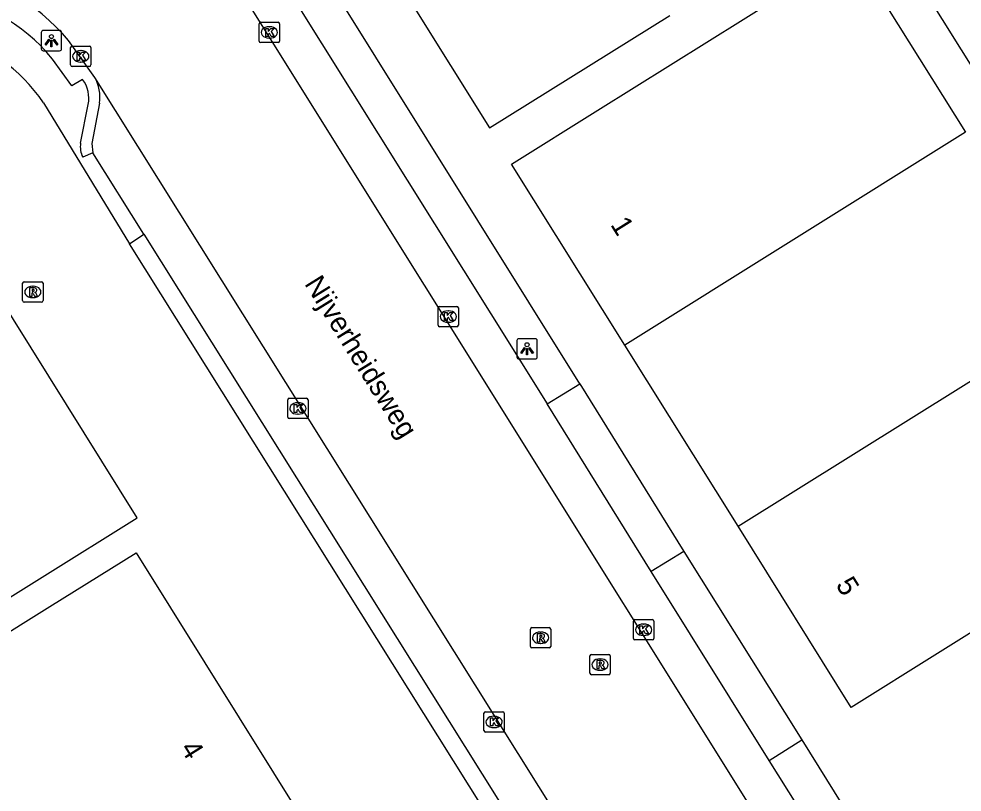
# Model space of a CAD drawing. Extents: x 158461 to 159795, y 387220 to 388672.
# Drawn here: x 158716.21 to 158762.56, y 387821.12 to 387859.14 of the extents above; entities that cross this region are included whole.
import ezdxf

# ---------------------------------------------------------------- set-up
doc = ezdxf.new("R2010")
doc.units = 0
for name, color, linetype in [('IMGEO_Kolk', 7, 'Continuous'), ('IMGEO_Lichtpunt', 7, 'Continuous'), ('IMGEO_Openbare_ruimte_label', 7, 'Continuous'), ('IMGEO_Pand', 7, 'Continuous'), ('IMGEO_Pand_nummerreeks', 7, 'Continuous'), ('IMGEO_Rijbaan_lokaal_gesloten', 7, 'Continuous'), ('IMGEO_Rioolput', 7, 'Continuous'), ('IMGEO_Voetpad_open', 7, 'Continuous')]:
    doc.layers.add(name, color=color, linetype=linetype)

msp = doc.modelspace()

# ---------------------------------------------------------------- linework, layer by layer
at = {"layer": 'IMGEO_Kolk'}
for p, q in [((158728.016, 387858.05), (158728.016, 387858.902)), ((158728.091, 387858.976), (158728.943, 387858.976)), ((158728.504, 387858.756), (158728.529, 387858.756)), ((158729.017, 387858.902), (158729.017, 387858.05)), ((158728.527, 387858.196), (158728.502, 387858.196)), ((158718.751, 387856.875), (158718.751, 387857.727)), ((158718.826, 387857.801), (158719.678, 387857.801)), ((158719.752, 387857.727), (158719.752, 387856.875)), ((158728.943, 387857.976), (158728.091, 387857.976)), ((158719.239, 387857.581), (158719.264, 387857.581)), ((158719.678, 387856.801), (158718.826, 387856.801)), ((158719.262, 387857.021), (158719.237, 387857.021)), ((158736.808, 387844.08), (158736.808, 387844.932)), ((158736.883, 387845.006), (158737.735, 387845.006)), ((158737.296, 387844.786), (158737.321, 387844.786)), ((158737.809, 387844.932), (158737.809, 387844.08)), ((158737.319, 387844.226), (158737.294, 387844.226)), ((158737.735, 387844.006), (158736.883, 387844.006)), ((158729.494, 387840.487), (158730.346, 387840.487)), ((158729.419, 387839.561), (158729.419, 387840.413)), ((158729.907, 387840.267), (158729.932, 387840.267)), ((158730.42, 387840.413), (158730.42, 387839.561)), ((158729.93, 387839.707), (158729.905, 387839.707)), ((158730.346, 387839.487), (158729.494, 387839.487)), ((158746.408, 387828.68), (158746.408, 387829.532)), ((158746.483, 387829.606), (158747.335, 387829.606)), ((158746.896, 387829.386), (158746.921, 387829.386)), ((158747.409, 387829.532), (158747.409, 387828.68)), ((158747.335, 387828.606), (158746.483, 387828.606)), ((158746.919, 387828.826), (158746.894, 387828.826)), ((158739.061, 387824.15), (158739.061, 387825.002)), ((158739.136, 387825.076), (158739.988, 387825.076)), ((158739.549, 387824.856), (158739.574, 387824.856)), ((158740.062, 387825.002), (158740.062, 387824.15)), ((158739.572, 387824.296), (158739.547, 387824.296)), ((158739.988, 387824.076), (158739.136, 387824.076))]:
    msp.add_line(p, q, dxfattribs=at)
for points in [[(158728.016, 387858.05), (158728.016, 387858.902)], [(158728.091, 387858.976), (158728.943, 387858.976)], [(158728.337, 387858.676), (158728.46, 387858.676), (158728.46, 387858.525), (158728.59, 387858.676), (158728.754, 387858.676), (158728.608, 387858.525), (158728.761, 387858.276), (158728.609, 387858.276), (158728.524, 387858.44), (158728.46, 387858.373), (158728.46, 387858.276), (158728.337, 387858.276), (158728.337, 387858.676)], [(158729.017, 387858.902), (158729.017, 387858.05)], [(158718.751, 387856.875), (158718.751, 387857.727)], [(158718.826, 387857.801), (158719.678, 387857.801)], [(158719.752, 387857.727), (158719.752, 387856.875)], [(158728.943, 387857.976), (158728.091, 387857.976)], [(158719.072, 387857.501), (158719.195, 387857.501), (158719.195, 387857.35), (158719.325, 387857.501), (158719.489, 387857.501), (158719.343, 387857.35), (158719.496, 387857.101), (158719.344, 387857.101), (158719.259, 387857.265), (158719.195, 387857.198), (158719.195, 387857.101), (158719.072, 387857.101), (158719.072, 387857.501)], [(158719.678, 387856.801), (158718.826, 387856.801)], [(158736.808, 387844.08), (158736.808, 387844.932)], [(158736.883, 387845.006), (158737.735, 387845.006)], [(158737.129, 387844.706), (158737.252, 387844.706), (158737.252, 387844.555), (158737.382, 387844.706), (158737.546, 387844.706), (158737.4, 387844.555), (158737.553, 387844.306), (158737.401, 387844.306), (158737.316, 387844.47), (158737.252, 387844.403), (158737.252, 387844.306), (158737.129, 387844.306), (158737.129, 387844.706)], [(158737.809, 387844.932), (158737.809, 387844.08)], [(158737.735, 387844.006), (158736.883, 387844.006)], [(158729.494, 387840.487), (158730.346, 387840.487)], [(158729.419, 387839.561), (158729.419, 387840.413)], [(158729.74, 387840.187), (158729.863, 387840.187), (158729.863, 387840.036), (158729.993, 387840.187), (158730.157, 387840.187), (158730.011, 387840.036), (158730.164, 387839.787), (158730.012, 387839.787), (158729.927, 387839.951), (158729.863, 387839.884), (158729.863, 387839.787), (158729.74, 387839.787), (158729.74, 387840.187)], [(158730.42, 387840.413), (158730.42, 387839.561)], [(158730.346, 387839.487), (158729.494, 387839.487)], [(158746.408, 387828.68), (158746.408, 387829.532)], [(158746.483, 387829.606), (158747.335, 387829.606)], [(158747.409, 387829.532), (158747.409, 387828.68)], [(158746.729, 387829.306), (158746.852, 387829.306), (158746.852, 387829.155), (158746.982, 387829.306), (158747.146, 387829.306), (158747, 387829.155), (158747.153, 387828.906), (158747.001, 387828.906), (158746.916, 387829.07), (158746.852, 387829.003), (158746.852, 387828.906), (158746.729, 387828.906), (158746.729, 387829.306)], [(158747.335, 387828.606), (158746.483, 387828.606)], [(158739.061, 387824.15), (158739.061, 387825.002)], [(158739.136, 387825.076), (158739.988, 387825.076)], [(158739.382, 387824.776), (158739.505, 387824.776), (158739.505, 387824.625), (158739.635, 387824.776), (158739.799, 387824.776), (158739.653, 387824.625), (158739.806, 387824.376), (158739.654, 387824.376), (158739.569, 387824.54), (158739.505, 387824.473), (158739.505, 387824.376), (158739.382, 387824.376), (158739.382, 387824.776)], [(158740.062, 387825.002), (158740.062, 387824.15)], [(158739.988, 387824.076), (158739.136, 387824.076)]]:
    msp.add_lwpolyline(points, dxfattribs=at)
for centre, start, end in [((158728.093, 387858.9), 91.552, 178.448), ((158728.093, 387858.9), 91.552, 178.448), ((158728.941, 387858.9), 1.552, 88.448), ((158728.941, 387858.9), 1.552, 88.448), ((158718.828, 387857.725), 91.552, 178.448), ((158718.828, 387857.725), 91.552, 178.448), ((158719.676, 387857.725), 1.552, 88.448), ((158719.676, 387857.725), 1.552, 88.448), ((158728.093, 387858.052), 181.552, 268.448), ((158728.093, 387858.052), 181.552, 268.448), ((158728.941, 387858.052), 271.552, 358.448), ((158728.941, 387858.052), 271.552, 358.448), ((158718.828, 387856.877), 181.552, 268.448), ((158718.828, 387856.877), 181.552, 268.448), ((158719.676, 387856.877), 271.552, 358.448), ((158719.676, 387856.877), 271.552, 358.448), ((158736.885, 387844.93), 91.552, 178.448), ((158736.885, 387844.93), 91.552, 178.448), ((158737.733, 387844.93), 1.552, 88.448), ((158737.733, 387844.93), 1.552, 88.448), ((158736.885, 387844.082), 181.552, 268.448), ((158736.885, 387844.082), 181.552, 268.448), ((158737.733, 387844.082), 271.552, 358.448), ((158737.733, 387844.082), 271.552, 358.448), ((158729.496, 387840.411), 91.552, 178.448), ((158729.496, 387840.411), 91.552, 178.448), ((158730.344, 387840.411), 1.552, 88.448), ((158730.344, 387840.411), 1.552, 88.448), ((158729.496, 387839.563), 181.552, 268.448), ((158729.496, 387839.563), 181.552, 268.448), ((158730.344, 387839.563), 271.552, 358.448), ((158730.344, 387839.563), 271.552, 358.448), ((158746.485, 387829.53), 91.552, 178.448), ((158746.485, 387829.53), 91.552, 178.448), ((158747.333, 387829.53), 1.552, 88.448), ((158747.333, 387829.53), 1.552, 88.448), ((158746.485, 387828.682), 181.552, 268.448), ((158746.485, 387828.682), 181.552, 268.448), ((158747.333, 387828.682), 271.552, 358.448), ((158747.333, 387828.682), 271.552, 358.448), ((158739.138, 387825), 91.552, 178.448), ((158739.138, 387825), 91.552, 178.448), ((158739.986, 387825), 1.552, 88.448), ((158739.986, 387825), 1.552, 88.448), ((158739.138, 387824.152), 181.552, 268.448), ((158739.138, 387824.152), 181.552, 268.448), ((158739.986, 387824.152), 271.552, 358.448), ((158739.986, 387824.152), 271.552, 358.448)]:
    msp.add_arc(centre, 0.0765, start, end, dxfattribs=at)
for centre, major_axis, ratio, start_param, end_param in [((158728.503, 387858.476), (-0.387, 0.002), 0.722429, 4.712389, 7.853982), ((158728.528, 387858.476), (-0.39, 0.002), 0.717154, 1.570796, 4.712389), ((158719.238, 387857.301), (-0.387, 0.002), 0.722429, 4.712389, 7.853982), ((158719.263, 387857.301), (-0.39, 0.002), 0.717154, 1.570796, 4.712389), ((158737.295, 387844.506), (-0.387, 0.002), 0.722429, 4.712389, 7.853982), ((158737.32, 387844.506), (-0.39, 0.002), 0.717154, 1.570796, 4.712389), ((158729.906, 387839.987), (-0.387, 0.002), 0.722429, 4.712389, 7.853982), ((158729.931, 387839.987), (-0.39, 0.002), 0.717154, 1.570796, 4.712389), ((158746.895, 387829.106), (-0.387, 0.002), 0.722429, 4.712389, 7.853982), ((158746.92, 387829.106), (-0.39, 0.002), 0.717154, 1.570796, 4.712389), ((158739.548, 387824.576), (-0.387, 0.002), 0.722429, 4.712389, 7.853982), ((158739.573, 387824.576), (-0.39, 0.002), 0.717154, 1.570796, 4.712389)]:
    msp.add_ellipse(centre, major_axis=major_axis, ratio=ratio, start_param=start_param, end_param=end_param, dxfattribs=at)
at = {"layer": 'IMGEO_Lichtpunt'}
for p, q in [((158718.213, 387858.571), (158717.405, 387858.571)), ((158718.213, 387858.571), (158717.405, 387858.571)), ((158717.311, 387858.476), (158717.311, 387857.669)), ((158717.311, 387858.476), (158717.311, 387857.669)), ((158718.307, 387857.669), (158718.307, 387858.476)), ((158718.307, 387857.669), (158718.307, 387858.476)), ((158717.405, 387857.575), (158718.213, 387857.575)), ((158717.405, 387857.575), (158718.213, 387857.575)), ((158740.683, 387843.324), (158740.683, 387842.517)), ((158740.683, 387843.324), (158740.683, 387842.517)), ((158741.585, 387843.419), (158740.777, 387843.419)), ((158741.585, 387843.419), (158740.777, 387843.419)), ((158741.679, 387842.517), (158741.679, 387843.324)), ((158741.679, 387842.517), (158741.679, 387843.324)), ((158740.777, 387842.423), (158741.585, 387842.423)), ((158740.777, 387842.423), (158741.585, 387842.423))]:
    msp.add_line(p, q, dxfattribs=at)
for points in [[(158717.685, 387858.14), (158717.724, 387858.112), (158717.536, 387857.85), (158717.498, 387857.877), (158717.685, 387858.14)], [(158717.787, 387858.092), (158717.834, 387858.092), (158717.834, 387857.77), (158717.787, 387857.77), (158717.787, 387858.092)], [(158717.897, 387858.112), (158717.935, 387858.139), (158718.122, 387857.877), (158718.083, 387857.849), (158717.897, 387858.112)], [(158741.057, 387842.988), (158741.096, 387842.96), (158740.908, 387842.698), (158740.87, 387842.725), (158741.057, 387842.988)], [(158741.159, 387842.94), (158741.206, 387842.94), (158741.206, 387842.618), (158741.159, 387842.618), (158741.159, 387842.94)], [(158741.269, 387842.96), (158741.307, 387842.987), (158741.494, 387842.725), (158741.455, 387842.697), (158741.269, 387842.96)]]:
    msp.add_lwpolyline(points, dxfattribs=at)
for centre in [(158717.81, 387858.274), (158741.182, 387843.122)]:
    msp.add_circle(centre, 0.0994, dxfattribs=at)
for centre, start, end in [((158717.405, 387858.476), 90, 180), ((158717.405, 387858.476), 90, 180), ((158718.213, 387858.476), 0, 90), ((158718.213, 387858.476), 0, 90), ((158717.405, 387857.669), 180, 270), ((158717.405, 387857.669), 180, 270), ((158718.213, 387857.669), 270, 0), ((158718.213, 387857.669), 270, 360), ((158740.777, 387843.324), 90, 180), ((158740.777, 387843.324), 90, 180), ((158741.585, 387843.324), 0, 90), ((158741.585, 387843.324), 0, 90), ((158740.777, 387842.517), 180, 270), ((158740.777, 387842.517), 180, 270), ((158741.585, 387842.517), 270, 0), ((158741.585, 387842.517), 270, 360)]:
    msp.add_arc(centre, 0.0946, start, end, dxfattribs=at)
at = {"layer": 'IMGEO_Pand'}
for points in [[(158781.189, 387865.148), (158775.586, 387874.113), (158771.346, 387871.463), (158758.776, 387863.607), (158764.379, 387854.641)], [(158740.518, 387871.588), (158731.669, 387866.058), (158739.342, 387853.78), (158748.191, 387859.31)], [(158745.985, 387843.102), (158740.419, 387852.007), (158744.66, 387854.657), (158757.16, 387862.47), (158762.726, 387853.564)], [(158708.006, 387825.866), (158722.022, 387834.609), (158713.329, 387848.544), (158709.488, 387846.148), (158704.182, 387854.586), (158694.061, 387848.221)], [(158762.726, 387853.564), (158745.985, 387843.102)], [(158768.292, 387844.658), (158773.856, 387835.755), (158761.356, 387827.942), (158757.115, 387825.292), (158751.55, 387834.196)], [(158751.55, 387834.196), (158768.292, 387844.658)], [(158751.55, 387834.196), (158745.985, 387843.102)], [(158714.709, 387815.167), (158708.787, 387824.66), (158717.738, 387830.244), (158721.98, 387832.89), (158732.099, 387816.668), (158727.857, 387814.022), (158718.906, 387808.438)]]:
    msp.add_lwpolyline(points, dxfattribs=at)
at = {"layer": 'IMGEO_Rijbaan_lokaal_gesloten'}
for points in [[(158726.354, 387861.718), (158765.551, 387798.969)], [(158719.943, 387856.262), (158718.649, 387858.075)], [(158758.415, 387794.78), (158719.943, 387856.262)]]:
    msp.add_lwpolyline(points, dxfattribs=at)
msp.add_arc((158710.959, 387851.68), 10.002, 39.7447, 121.2036, dxfattribs=at)
at = {"layer": 'IMGEO_Rioolput'}
for p, q in [((158716.394, 387845.289), (158716.394, 387846.141)), ((158716.469, 387846.215), (158717.321, 387846.215)), ((158717.395, 387846.141), (158717.395, 387845.289)), ((158716.882, 387845.995), (158716.907, 387845.995)), ((158717.321, 387845.215), (158716.469, 387845.215)), ((158716.905, 387845.435), (158716.88, 387845.435)), ((158741.344, 387828.286), (158741.344, 387829.138)), ((158741.419, 387829.212), (158742.271, 387829.212)), ((158741.832, 387828.992), (158741.857, 387828.992)), ((158742.345, 387829.138), (158742.345, 387828.286)), ((158741.855, 387828.432), (158741.83, 387828.432)), ((158742.271, 387828.212), (158741.419, 387828.212)), ((158744.269, 387826.97), (158744.269, 387827.822)), ((158744.344, 387827.896), (158745.196, 387827.896)), ((158744.757, 387827.676), (158744.782, 387827.676)), ((158745.27, 387827.822), (158745.27, 387826.97)), ((158744.78, 387827.116), (158744.755, 387827.116)), ((158745.196, 387826.896), (158744.344, 387826.896))]:
    msp.add_line(p, q, dxfattribs=at)
for points in [[(158716.394, 387845.289), (158716.394, 387846.141)], [(158716.469, 387846.215), (158717.321, 387846.215)], [(158717.395, 387846.141), (158717.395, 387845.289)], [(158716.983, 387845.913), (158716.731, 387845.915), (158716.731, 387845.515)], [(158716.731, 387845.515), (158716.855, 387845.515), (158716.855, 387845.677), (158716.866, 387845.677)], [(158716.909, 387845.834), (158716.855, 387845.834), (158716.855, 387845.753)], [(158716.855, 387845.753), (158716.907, 387845.753)], [(158716.913, 387845.648), (158716.984, 387845.515), (158717.124, 387845.515), (158717.059, 387845.641)], [(158717.321, 387845.215), (158716.469, 387845.215)], [(158741.344, 387828.286), (158741.344, 387829.138)], [(158741.419, 387829.212), (158742.271, 387829.212)], [(158741.933, 387828.91), (158741.681, 387828.912), (158741.681, 387828.512)], [(158742.345, 387829.138), (158742.345, 387828.286)], [(158741.681, 387828.512), (158741.805, 387828.512), (158741.805, 387828.674), (158741.816, 387828.674)], [(158741.859, 387828.831), (158741.805, 387828.831), (158741.805, 387828.75)], [(158741.805, 387828.75), (158741.857, 387828.75)], [(158741.863, 387828.645), (158741.934, 387828.512), (158742.074, 387828.512), (158742.009, 387828.638)], [(158742.271, 387828.212), (158741.419, 387828.212)], [(158744.269, 387826.97), (158744.269, 387827.822)], [(158744.344, 387827.896), (158745.196, 387827.896)], [(158744.858, 387827.594), (158744.606, 387827.596), (158744.606, 387827.196)], [(158744.784, 387827.515), (158744.73, 387827.515), (158744.73, 387827.434)], [(158745.27, 387827.822), (158745.27, 387826.97)], [(158744.606, 387827.196), (158744.73, 387827.196), (158744.73, 387827.358), (158744.741, 387827.358)], [(158744.73, 387827.434), (158744.782, 387827.434)], [(158744.788, 387827.329), (158744.859, 387827.196), (158744.999, 387827.196), (158744.934, 387827.322)], [(158745.196, 387826.896), (158744.344, 387826.896)]]:
    msp.add_lwpolyline(points, dxfattribs=at)
for centre, radius, start, end in [((158716.471, 387846.139), 0.0765, 91.552, 178.448), ((158716.471, 387846.139), 0.0765, 91.552, 178.448), ((158717.319, 387846.139), 0.0765, 1.552, 88.448), ((158717.319, 387846.139), 0.0765, 1.552, 88.448), ((158716.865, 387845.624), 0.0533, 26.0293, 88.6989), ((158716.891, 387845.942), 0.19, 274.7715, 282.9687), ((158716.915, 387845.738), 0.0964, 77.0061, 93.1865), ((158716.929, 387845.795), 0.0378, 276.6634, 79.6772), ((158716.982, 387845.803), 0.109, 350.3612, 89.416), ((158716.98, 387845.803), 0.112, 277.5842, 350.9817), ((158716.964, 387845.588), 0.108, 29.5134, 73.7905), ((158716.471, 387845.291), 0.0765, 181.552, 268.448), ((158716.471, 387845.291), 0.0765, 181.552, 268.448), ((158717.319, 387845.291), 0.0765, 271.552, 358.448), ((158717.319, 387845.291), 0.0765, 271.552, 358.448), ((158741.421, 387829.136), 0.0765, 91.552, 178.448), ((158741.421, 387829.136), 0.0765, 91.552, 178.448), ((158741.932, 387828.8), 0.109, 350.3612, 89.416), ((158742.269, 387829.136), 0.0765, 1.552, 88.448), ((158742.269, 387829.136), 0.0765, 1.552, 88.448), ((158741.815, 387828.621), 0.0533, 26.0293, 88.6989), ((158741.841, 387828.939), 0.19, 274.7715, 282.9687), ((158741.865, 387828.735), 0.0964, 77.0061, 93.1865), ((158741.879, 387828.792), 0.0378, 276.6634, 79.6772), ((158741.93, 387828.8), 0.112, 277.5842, 350.9817), ((158741.914, 387828.585), 0.108, 29.5134, 73.7905), ((158741.421, 387828.288), 0.0765, 181.552, 268.448), ((158741.421, 387828.288), 0.0765, 181.552, 268.448), ((158742.269, 387828.288), 0.0765, 271.552, 358.448), ((158742.269, 387828.288), 0.0765, 271.552, 358.448), ((158744.346, 387827.82), 0.0765, 91.552, 178.448), ((158744.346, 387827.82), 0.0765, 91.552, 178.448), ((158744.79, 387827.419), 0.0964, 77.0061, 93.1865), ((158744.804, 387827.476), 0.0378, 276.6634, 79.6772), ((158744.857, 387827.484), 0.109, 350.3612, 89.416), ((158744.855, 387827.484), 0.112, 277.5842, 350.9817), ((158745.194, 387827.82), 0.0765, 1.552, 88.448), ((158745.194, 387827.82), 0.0765, 1.552, 88.448), ((158744.74, 387827.305), 0.0533, 26.0293, 88.6989), ((158744.766, 387827.623), 0.19, 274.7715, 282.9687), ((158744.839, 387827.269), 0.108, 29.5134, 73.7905), ((158744.346, 387826.972), 0.0765, 181.552, 268.448), ((158744.346, 387826.972), 0.0765, 181.552, 268.448), ((158745.194, 387826.972), 0.0765, 271.552, 358.448), ((158745.194, 387826.972), 0.0765, 271.552, 358.448)]:
    msp.add_arc(centre, radius, start, end, dxfattribs=at)
for centre, major_axis, ratio, start_param, end_param in [((158716.881, 387845.715), (-0.387, 0.002), 0.722429, 4.712389, 7.853982), ((158716.906, 387845.715), (-0.39, 0.002), 0.717154, 1.570796, 4.712389), ((158741.831, 387828.712), (-0.387, 0.002), 0.722429, 4.712389, 7.853982), ((158741.856, 387828.712), (-0.39, 0.002), 0.717154, 1.570796, 4.712389), ((158744.756, 387827.396), (-0.387, 0.002), 0.722429, 4.712389, 7.853982), ((158744.781, 387827.396), (-0.39, 0.002), 0.717154, 1.570796, 4.712389)]:
    msp.add_ellipse(centre, major_axis=major_axis, ratio=ratio, start_param=start_param, end_param=end_param, dxfattribs=at)
at = {"layer": 'IMGEO_Voetpad_open'}
for points in [[(158743.767, 387841.201), (158728.733, 387865.314)], [(158729.75, 387860.062), (158742.164, 387840.209)], [(158719.341, 387856.158), (158718.818, 387855.85), (158717.862, 387857.169)], [(158717.423, 387855.013), (158721.653, 387848.076)], [(158719.239, 387853.031), (158719.613, 387854.929)], [(158720.172, 387855.003), (158719.794, 387853.011), (158719.845, 387852.55)], [(158719.845, 387852.55), (158719.346, 387852.339)], [(158722.344, 387848.558), (158719.845, 387852.55)], [(158721.653, 387848.076), (158722.344, 387848.558)], [(158722.344, 387848.558), (158739.823, 387820.649)], [(158739.108, 387820.198), (158721.653, 387848.076)], [(158742.164, 387840.209), (158743.767, 387841.201)], [(158743.767, 387841.201), (158748.891, 387832.962)], [(158747.281, 387831.975), (158742.164, 387840.209)], [(158748.891, 387832.962), (158747.281, 387831.975)], [(158748.891, 387832.962), (158754.689, 387823.696)], [(158753.083, 387822.684), (158747.281, 387831.975)], [(158753.083, 387822.684), (158754.689, 387823.696)], [(158754.689, 387823.696), (158759.914, 387815.287)], [(158758.354, 387814.271), (158753.083, 387822.684)]]:
    msp.add_lwpolyline(points, dxfattribs=at)
for centre, radius, start, end in [((158710.924, 387851.5), 8.959, 39.2543, 124.1196), ((158710.722, 387850.492), 8.083, 34.0082, 117.3452), ((158718.194, 387855.294), 1.999, 351.6454, 28.9723), ((158718.145, 387855.249), 1.502, 347.7126, 37.2463), ((158720.429, 387852.861), 1.202, 171.856, 205.7235)]:
    msp.add_arc(centre, radius, start, end, dxfattribs=at)

# ---------------------------------------------------------------- texts
at = {"layer": 'IMGEO_Openbare_ruimte_label'}
msp.add_text('Nijverheidsweg', height=1, rotation=301.8778, dxfattribs=at).set_placement((158730.217, 387846.122))
at = {"layer": 'IMGEO_Pand_nummerreeks'}
for s, rotation, p in [('1', 302.004, (158745.253, 387849.027)), ('5', 302.004, (158756.324, 387831.313)), ('4', 301.9552, (158724.111, 387823.277))]:
    msp.add_text(s, height=1, rotation=rotation, dxfattribs=at).set_placement(p)

doc.saveas('drawing.dxf')
